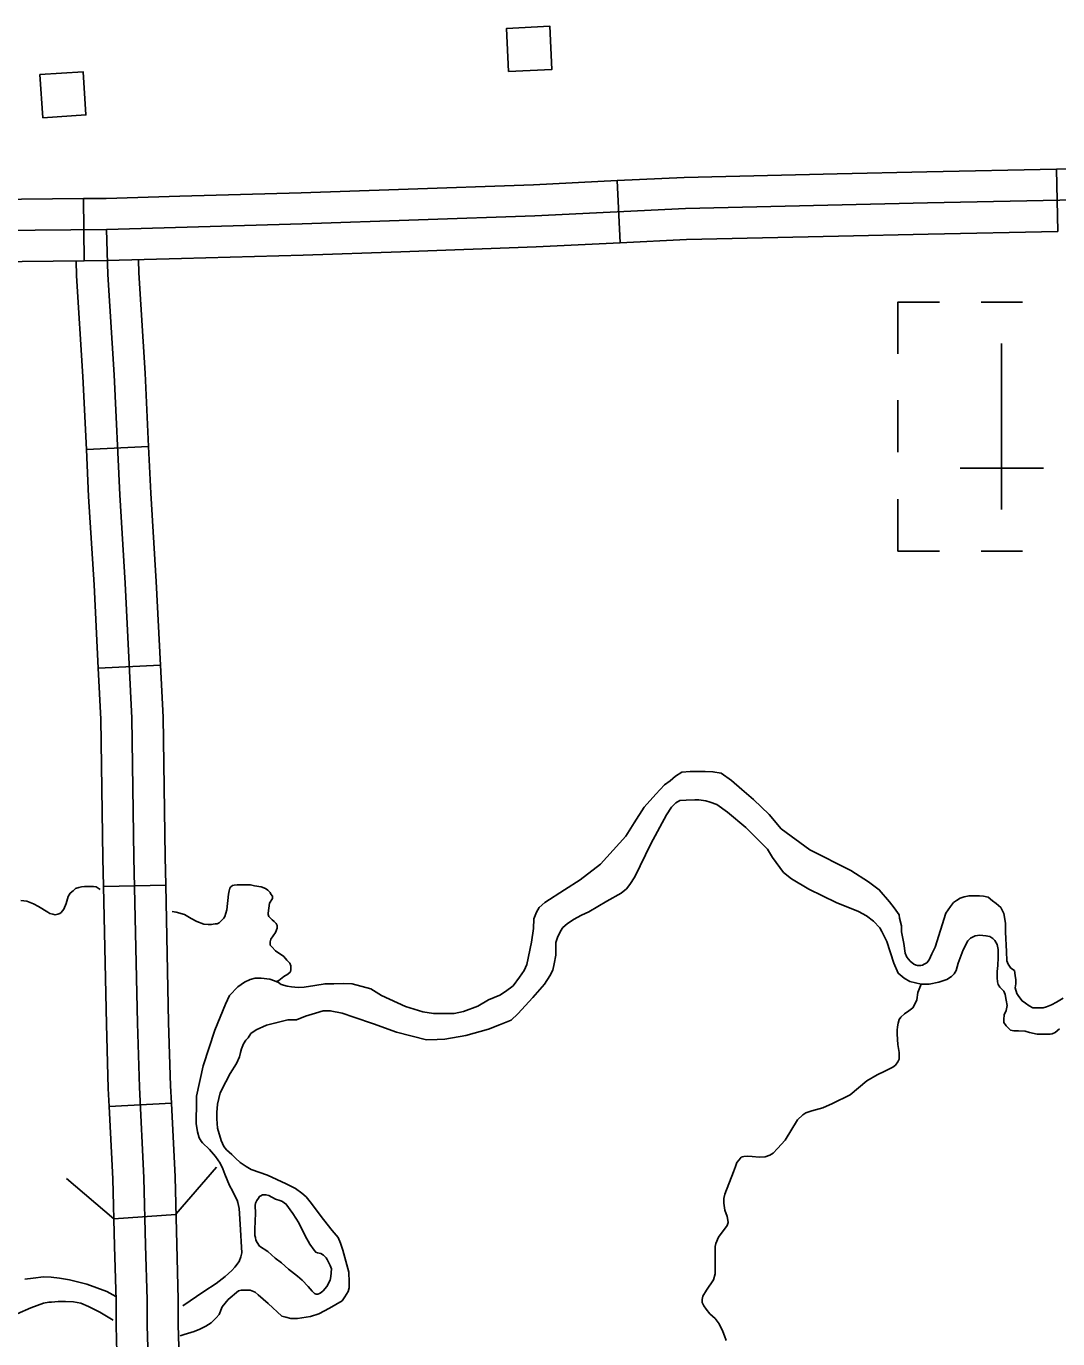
# Model space of a CAD drawing. Extents: x 1084508 to 1142749, y 1057638 to 1093403.
# Drawn here: x 1130896 to 1131676, y 1073592 to 1074585 of the extents above; entities that cross this region are included whole.
import ezdxf

# ---------------------------------------------------------------- set-up
doc = ezdxf.new("R2010")
doc.units = 0
for name, color, linetype in [('Level 31', 7, 'Continuous'), ('Level 32', 7, 'Continuous'), ('Level 35', 7, 'Continuous'), ('Level 38', 7, 'Continuous'), ('Level 56', 7, 'Continuous'), ('Level 57', 7, 'Continuous')]:
    doc.layers.add(name, color=color, linetype=linetype)

msp = doc.modelspace()

# ---------------------------------------------------------------- linework, layer by layer
at = {"layer": 'Level 31'}
for p, q in [((1131675.58, 1074429.67), (1131674.61, 1074476.75)), ((1131674.61, 1074476.75), (1131674.61, 1074476.75)), ((1131342.6, 1074468.05), (1131344.92, 1074421.03)), ((1130939.54, 1074407.38), (1130939.07, 1074454.46))]:
    msp.add_line(p, q, dxfattribs=at)
for points in [[(1132668.32, 1074500.35), (1132626.34, 1074498.52), (1132500.61, 1074492.19), (1132385.7, 1074486.47), (1132323.43, 1074483.46), (1132226.57, 1074478.64), (1132125.19, 1074473.53), (1132023.13, 1074469.28), (1131974.49, 1074466.9), (1131854.76, 1074459.68), (1131702.18, 1074453.77), (1131577.19, 1074451.18), (1131394.14, 1074447.03), (1131280.37, 1074441.41), (1131104.49, 1074435.32), (1130956.59, 1074431.09)], [(1131839.8, 1074482.66), (1131701.48, 1074477.3), (1131674.61, 1074476.75)], [(1131508.87, 1074473.18), (1131393.3, 1074470.56), (1131342.6, 1074468.05)], [(1131674.61, 1074476.75), (1131576.68, 1074474.72), (1131508.87, 1074473.18)], [(1131177.36, 1074461.39), (1131103.75, 1074458.84), (1131011.85, 1074456.22)], [(1131342.6, 1074468.05), (1131279.38, 1074464.93), (1131177.36, 1074461.39)], [(1130939.07, 1074454.46), (1130821.35, 1074453.28), (1130773.04, 1074452.14)], [(1130939.07, 1074454.46), (1130956.35, 1074454.63)], [(1131011.85, 1074456.22), (1130956.35, 1074454.63)], [(1129282.79, 1074381.86), (1129338.9, 1074382.38), (1129440.5, 1074386.3), (1129527.6, 1074389.5), (1129671.29, 1074394.7), (1129757.27, 1074397.2), (1129911.15, 1074402.4), (1130055.41, 1074407.6), (1130121.39, 1074409.52), (1130245.14, 1074414.12), (1130332.4, 1074417.03), (1130440.66, 1074420.29), (1130600.73, 1074424.54), (1130821.75, 1074429.74), (1130956.59, 1074431.09)], [(1131509.94, 1074426.11), (1131577.7, 1074427.64), (1131675.58, 1074429.67)], [(1131344.92, 1074421.03), (1131281.36, 1074417.89), (1131178.99, 1074414.34)], [(1131344.92, 1074421.03), (1131394.99, 1074423.5), (1131509.94, 1074426.11)], [(1131178.99, 1074414.34), (1131105.23, 1074411.79), (1131013.2, 1074409.16)], [(1130774.15, 1074405.07), (1130822.14, 1074406.2), (1130939.54, 1074407.38)], [(1130939.54, 1074407.38), (1130956.82, 1074407.55)], [(1131013.2, 1074409.16), (1130956.82, 1074407.55)]]:
    msp.add_lwpolyline(points, dxfattribs=at)
at = {"layer": 'Level 32'}
for p, q in [((1130988.37, 1074267.01), (1130941.34, 1074264.78)), ((1130997.35, 1074101.59), (1130950.33, 1074099.24)), ((1131001.29, 1073935.25), (1130954.22, 1073934.25)), ((1131005.59, 1073770.25), (1130958.57, 1073767.91)), ((1131009.04, 1073686.15), (1130962.02, 1073682.82))]:
    msp.add_line(p, q, dxfattribs=at)
for points in [[(1130987.25, 1073602.27), (1130987.25, 1073621.58), (1130986.04, 1073662.91), (1130984.84, 1073713.89), (1130981.41, 1073782.45), (1130979.97, 1073830.74), (1130977.3, 1073956.14), (1130975.79, 1074061.43), (1130970.67, 1074163.69), (1130966.54, 1074230.37), (1130962.23, 1074321.17), (1130957.41, 1074397.19), (1130956.59, 1074431.09)], [(1130941.34, 1074264.78), (1130938.73, 1074319.87), (1130933.89, 1074396.16), (1130933.62, 1074407.32)], [(1130988.37, 1074267.01), (1130985.74, 1074322.47), (1130980.93, 1074398.22), (1130980.69, 1074408.23)], [(1130950.33, 1074099.24), (1130947.16, 1074162.38), (1130943.03, 1074229.08), (1130941.34, 1074264.78)], [(1130997.35, 1074101.59), (1130994.17, 1074165.01), (1130990.04, 1074231.65), (1130988.37, 1074267.01)], [(1131001.29, 1073935.25), (1131000.84, 1073956.56), (1130999.33, 1074062.18), (1130997.35, 1074101.59)], [(1130954.22, 1073934.25), (1130953.76, 1073955.72), (1130952.26, 1074060.67), (1130950.33, 1074099.24)], [(1130958.57, 1073767.91), (1130957.89, 1073781.51), (1130956.43, 1073830.14), (1130954.22, 1073934.25)], [(1131005.59, 1073770.25), (1131004.94, 1073783.39), (1131003.5, 1073831.34), (1131001.29, 1073935.25)], [(1130963.7, 1073603.45), (1130963.7, 1073621.24), (1130962.51, 1073662.29), (1130961.31, 1073713.03), (1130958.57, 1073767.91)], [(1131010.79, 1073603.45), (1131010.79, 1073621.92), (1131009.57, 1073663.53), (1131008.36, 1073714.76), (1131005.59, 1073770.25)], [(1130968.39, 1073437.18), (1130968.12, 1073447.45), (1130967.15, 1073496.42), (1130965.2, 1073551.55), (1130963.7, 1073601.92), (1130963.7, 1073603.45)], [(1131011.56, 1072775.2), (1131008.21, 1072837.68), (1131005.94, 1072912.75), (1131003.67, 1072998.54), (1131002.37, 1073039.17), (1131001.72, 1073101.24), (1130999.45, 1073157.46), (1130998.47, 1073206.21), (1130997.17, 1073256.58), (1130993.93, 1073360.9), (1130991.65, 1073447.99), (1130990.68, 1073497.07), (1130988.73, 1073552.31), (1130987.25, 1073602.27)], [(1131015.45, 1073438.41), (1131015.19, 1073448.53), (1131014.21, 1073497.72), (1131012.26, 1073553.08), (1131010.79, 1073602.62), (1131010.79, 1073603.45)]]:
    msp.add_lwpolyline(points, dxfattribs=at)
at = {"layer": 'Level 35'}
for points in [[(1131580.52, 1073883.25), (1131578.36, 1073878.67), (1131576.75, 1073876.52), (1131574.6, 1073875.44), (1131573.25, 1073874.63), (1131571.9, 1073874.36), (1131569.48, 1073874.36), (1131568.67, 1073874.63), (1131566.79, 1073875.44), (1131564.1, 1073877.86), (1131561.4, 1073880.83), (1131560.33, 1073883.79), (1131559.25, 1073891.07), (1131557.36, 1073899.96), (1131557.36, 1073904.54), (1131556.02, 1073910.2), (1131555.75, 1073912.9), (1131551.98, 1073918.02), (1131548.48, 1073922.6), (1131540.67, 1073931.76), (1131532.6, 1073937.69), (1131519.13, 1073946.31), (1131488.17, 1073961.94), (1131466.63, 1073977.84), (1131457.48, 1073988.62), (1131445.63, 1073999.94), (1131436.75, 1074007.49), (1131428.94, 1074014.49), (1131421.13, 1074019.88), (1131414.94, 1074020.96), (1131409.02, 1074021.23), (1131403.37, 1074021.23), (1131397.71, 1074021.23), (1131391.52, 1074020.69), (1131386.67, 1074017.73), (1131382.63, 1074014.22), (1131378.33, 1074010.99), (1131371.87, 1074003.98), (1131362.98, 1073994.28), (1131355.44, 1073982.42), (1131348.98, 1073972.18), (1131329.87, 1073951.16), (1131314.52, 1073939.31), (1131302.67, 1073931.76), (1131287.87, 1073922.06), (1131283.56, 1073918.29), (1131281.67, 1073914.78), (1131279.52, 1073909.66), (1131279.25, 1073902.39), (1131277.91, 1073892.15), (1131274.14, 1073875.17), (1131272.25, 1073870.59), (1131268.75, 1073865.74), (1131263.91, 1073859), (1131258.25, 1073854.69), (1131253.94, 1073851.99), (1131245.33, 1073848.49), (1131237.25, 1073843.64), (1131226.48, 1073839.6), (1131219.21, 1073838.25), (1131211.94, 1073838.25), (1131203.6, 1073838.25), (1131195.52, 1073839.33), (1131182.6, 1073843.37), (1131164.29, 1073851.72), (1131156.21, 1073856.84), (1131142.21, 1073860.62), (1131135.48, 1073860.89), (1131128.48, 1073860.62), (1131121.75, 1073860.62), (1131113.94, 1073859.27), (1131105.87, 1073858.19), (1131101.29, 1073857.92), (1131096.44, 1073858.46), (1131093.21, 1073858.73), (1131088.64, 1073860.08), (1131086.48, 1073861.69), (1131083.52, 1073862.77), (1131080.02, 1073864.12), (1131073.56, 1073864.93), (1131068.98, 1073864.93), (1131065.21, 1073863.85), (1131060.91, 1073861.96), (1131055.79, 1073858.46), (1131049.6, 1073851.72), (1131046.37, 1073845.26), (1131038.29, 1073825.58), (1131029.68, 1073798.64), (1131024.56, 1073775.73), (1131024.56, 1073771.96), (1131024.56, 1073766.57), (1131024.29, 1073760.37), (1131024.29, 1073754.98), (1131025.37, 1073748.78), (1131026.65, 1073744.19), (1131028.01, 1073741.7), (1131029, 1073740.25)], [(1131175.69, 1073824.15), (1131198.37, 1073818.37), (1131206.53, 1073818.48), (1131212.19, 1073818.77), (1131228.04, 1073821.6), (1131245.31, 1073826.42), (1131253.52, 1073829.53), (1131262.3, 1073833.22), (1131267.39, 1073838.04), (1131278.71, 1073850.22), (1131287.49, 1073860.42), (1131291.74, 1073866.65), (1131294, 1073870.9), (1131294.85, 1073875.72), (1131296.27, 1073882.24), (1131296.27, 1073888.47), (1131296.27, 1073891.87), (1131297.4, 1073895.56), (1131299.66, 1073900.37), (1131301.36, 1073903.21), (1131304.76, 1073906.04), (1131309.57, 1073909.16), (1131315.52, 1073912.56), (1131321.18, 1073915.11), (1131334.77, 1073923.04), (1131345.52, 1073929.27), (1131349.49, 1073932.39), (1131352.03, 1073935.79), (1131356, 1073941.46), (1131367.89, 1073966.39), (1131379.78, 1073988.5), (1131383.74, 1073994.16), (1131386.85, 1073997.56), (1131389.97, 1073999.26), (1131394.78, 1073999.55), (1131401.29, 1073999.83), (1131404.4, 1073999.83), (1131409.5, 1073998.98), (1131412.9, 1073998.13), (1131417.99, 1073996.15), (1131425.92, 1073990.48), (1131439.79, 1073978.86), (1131456.21, 1073962.43), (1131459.89, 1073956.19), (1131468.38, 1073944.86), (1131474.33, 1073940.04), (1131487.35, 1073932.11), (1131508.01, 1073922.19), (1131525, 1073915.39), (1131530.94, 1073911.99)], [(1130951.7, 1073932.07), (1130948.71, 1073933.97), (1130946.8, 1073934.25), (1130943, 1073934.25), (1130940.01, 1073934.25), (1130937.56, 1073933.97), (1130935.66, 1073933.43), (1130933.21, 1073932.61), (1130931.31, 1073930.98), (1130929.13, 1073929.07), (1130927.5, 1073926.63), (1130926.14, 1073921.45), (1130924.15, 1073917.19), (1130922.15, 1073914.53), (1130921.15, 1073913.86), (1130919.65, 1073913.19), (1130917.67, 1073912.92), (1130915.83, 1073913.19), (1130913.66, 1073913.86), (1130912.16, 1073914.69), (1130905.17, 1073919.19), (1130901.35, 1073921.19), (1130896.19, 1073923.02), (1130891.69, 1073923.69)], [(1131085.05, 1073862.26), (1131086.84, 1073863.21), (1131090.65, 1073866.2), (1131093.64, 1073867.84), (1131095.54, 1073869.74), (1131095.82, 1073871.37), (1131095.82, 1073872.46), (1131095.82, 1073874.1), (1131095, 1073876.27), (1131092.82, 1073878.45), (1131090.65, 1073881.17), (1131084.39, 1073885.53), (1131081.4, 1073888.52), (1131080.32, 1073889.88), (1131080.32, 1073891.24), (1131080.32, 1073892.33), (1131080.86, 1073894.51), (1131082.49, 1073896.96), (1131084.39, 1073899.41), (1131085.48, 1073902.67), (1131085.48, 1073904.03), (1131085.48, 1073904.85), (1131084.67, 1073906.21), (1131083.31, 1073907.85), (1131081.68, 1073908.93), (1131080.32, 1073910.57), (1131079.23, 1073911.66), (1131078.68, 1073913.02), (1131078.68, 1073914.11), (1131079.77, 1073921.73), (1131081.95, 1073925.26), (1131081.95, 1073926.9), (1131080.86, 1073928.53), (1131080.32, 1073929.62), (1131078.41, 1073931.52), (1131076.78, 1073932.61), (1131073.52, 1073933.97), (1131068.35, 1073934.79), (1131065.36, 1073935.61), (1131062.1, 1073935.61), (1131059.65, 1073935.61), (1131056.66, 1073935.61), (1131055.3, 1073935.61), (1131053.12, 1073935.33), (1131051.76, 1073935.06), (1131050.41, 1073933.97), (1131049.86, 1073932.89), (1131049.32, 1073930.98), (1131048.77, 1073928.53), (1131047.41, 1073916.55), (1131046.05, 1073911.66), (1131045.24, 1073910.29), (1131043.88, 1073908.93), (1131041.7, 1073906.76), (1131040.07, 1073905.94), (1131038.71, 1073905.94), (1131035.72, 1073905.4), (1131033.27, 1073905.4), (1131030.01, 1073905.67), (1131024.85, 1073907.85), (1131020.49, 1073910.02), (1131015.6, 1073913.02), (1131009.07, 1073914.92), (1131006.22, 1073915.44)], [(1131679.6, 1073849.84), (1131674.75, 1073846.87), (1131670.98, 1073844.72), (1131667.21, 1073843.1), (1131664.52, 1073842.56), (1131659.67, 1073842.56), (1131656.71, 1073842.56), (1131654.02, 1073843.91), (1131651.33, 1073846.06), (1131648.63, 1073847.68), (1131646.21, 1073850.92), (1131644.6, 1073853.34), (1131643.52, 1073857.65), (1131643.79, 1073860.62), (1131643.79, 1073863.58), (1131643.52, 1073866.82), (1131642.98, 1073870.59), (1131640.02, 1073872.47), (1131638.13, 1073875.44), (1131637.06, 1073878.13), (1131636.79, 1073885.14), (1131635.98, 1073899.69), (1131635.98, 1073906.43), (1131634.9, 1073913.71), (1131632.48, 1073918.29), (1131628.98, 1073921.25), (1131626.29, 1073923.41), (1131623.06, 1073926.1), (1131619.56, 1073926.91), (1131616.33, 1073927.18), (1131612.29, 1073927.18), (1131608.52, 1073927.18), (1131604.75, 1073926.37), (1131601.79, 1073925.29), (1131599.1, 1073923.68), (1131596.67, 1073922.06), (1131594.52, 1073919.09), (1131591.02, 1073913.97), (1131582.94, 1073888.37), (1131580.52, 1073883.25)], [(1131530.94, 1073911.99), (1131536.32, 1073908.02), (1131541.13, 1073902.92), (1131542.55, 1073900.09), (1131546.51, 1073892.72), (1131551.61, 1073876.29), (1131555, 1073868.64), (1131559.53, 1073864.95), (1131563.78, 1073862.4), (1131572.27, 1073860.42), (1131578.5, 1073860.42), (1131585.58, 1073861.84), (1131591.81, 1073863.82), (1131595.2, 1073866.09), (1131597.18, 1073868.07), (1131598.88, 1073870.62), (1131600.3, 1073876.29), (1131603.98, 1073886.21), (1131607.66, 1073893.01), (1131609.64, 1073895.27), (1131613.04, 1073896.97), (1131616.72, 1073897.54), (1131621.25, 1073896.97), (1131624.36, 1073896.41), (1131626.62, 1073894.99), (1131628.04, 1073893.29), (1131629.74, 1073890.46), (1131630.56, 1073886.59), (1131630.56, 1073880.65), (1131630.35, 1073874.49), (1131629.72, 1073869.82), (1131629.72, 1073865.15), (1131630.14, 1073862.18), (1131630.56, 1073860.06), (1131631.84, 1073858.15), (1131634.8, 1073855.18), (1131635.87, 1073852.63), (1131636.71, 1073848.38), (1131637.35, 1073844.35), (1131636.5, 1073840.53), (1131635.02, 1073837.14), (1131634.8, 1073833.74), (1131634.8, 1073831.4), (1131636.5, 1073828.86), (1131637.99, 1073827.37), (1131639.89, 1073825.67), (1131642.44, 1073825.04), (1131645.83, 1073825.04), (1131650.92, 1073824.83), (1131654.31, 1073823.76), (1131660.04, 1073822.49), (1131664.92, 1073822.49)], [(1131569.01, 1073848.45), (1131569.92, 1073854.09), (1131572.27, 1073860.42)], [(1131425.79, 1073677.8), (1131426.51, 1073680.17), (1131426.15, 1073681.81), (1131425.79, 1073684.72), (1131423.97, 1073689.45), (1131423.06, 1073694.72), (1131423.06, 1073698.18), (1131423.97, 1073701.45), (1131430.51, 1073718.55), (1131431.97, 1073722.37), (1131433.06, 1073725.47), (1131434.69, 1073727.47), (1131436.33, 1073729.47), (1131437.24, 1073729.83), (1131438.33, 1073730.02), (1131440.69, 1073730.2), (1131444.51, 1073730.02), (1131449.96, 1073729.47), (1131454.5, 1073729.65), (1131457.96, 1073730.92), (1131460.5, 1073732.56), (1131463.77, 1073736.02), (1131469.59, 1073742.39), (1131478.86, 1073757.67), (1131482.86, 1073761.49), (1131485.04, 1073763.13), (1131489.76, 1073764.58), (1131497.94, 1073766.95), (1131505.39, 1073770.22), (1131518.66, 1073776.59), (1131531.2, 1073787.14), (1131539.02, 1073791.69), (1131544.83, 1073794.6), (1131548.29, 1073796.24), (1131551.01, 1073797.69), (1131553.01, 1073799.15), (1131554.83, 1073801.51), (1131555.74, 1073803.69), (1131555.74, 1073805.33), (1131555.74, 1073808.61), (1131554.83, 1073814.61), (1131554.1, 1073822.43), (1131554.1, 1073825.52), (1131554.47, 1073828.07), (1131555.01, 1073830.98), (1131555.74, 1073833.53), (1131557.01, 1073835.35), (1131559.74, 1073837.9), (1131563.01, 1073840.08), (1131565.92, 1073842.44), (1131567.19, 1073844.81), (1131569.01, 1073848.45)], [(1131012.1, 1073594.46), (1131015.2, 1073595.41), (1131022.69, 1073597.77), (1131026.97, 1073599.48), (1131031.68, 1073601.62), (1131035.53, 1073604.19), (1131039.38, 1073608.05), (1131041.74, 1073610.62), (1131043.88, 1073616.4), (1131048.58, 1073621.97), (1131056.29, 1073628.4), (1131058.21, 1073628.82), (1131061.85, 1073629.04), (1131065.06, 1073629.04), (1131068.91, 1073627.32), (1131071.05, 1073625.4), (1131078.75, 1073618.97), (1131089.02, 1073609.33), (1131092.02, 1073608.48), (1131095.87, 1073607.62), (1131101.01, 1073607.62), (1131110.85, 1073608.91), (1131117.06, 1073611.05), (1131125.19, 1073615.33), (1131134.6, 1073620.9), (1131136.74, 1073623.9), (1131139.1, 1073627.97), (1131139.95, 1073630.75), (1131139.95, 1073635.03), (1131139.74, 1073642.53), (1131135.24, 1073659.24), (1131133.53, 1073664.59), (1131131.61, 1073668.87), (1131127.11, 1073674.02), (1131120.48, 1073682.37), (1131110.42, 1073695.86), (1131107.43, 1073699.5), (1131104.22, 1073702.29), (1131099.51, 1073705.71), (1131092.23, 1073709.35), (1131078.11, 1073715.78), (1131065.92, 1073720.28), (1131062.06, 1073722.42), (1131057.57, 1073725.42), (1131053.93, 1073728.84), (1131051.15, 1073731.41), (1131047.3, 1073735.06), (1131045.16, 1073737.63), (1131043.23, 1073742.12), (1131040.45, 1073751.55), (1131039.81, 1073758.62), (1131039.81, 1073763.33), (1131040.45, 1073769.54), (1131042.38, 1073778.11), (1131046.66, 1073786.46), (1131050.08, 1073792.67), (1131054.79, 1073800.38), (1131057.14, 1073805.31), (1131057.78, 1073808.73), (1131058.64, 1073811.52), (1131060.14, 1073815.16), (1131061.85, 1073817.94), (1131063.56, 1073819.87), (1131065.7, 1073823.08), (1131069.55, 1073825.87), (1131077.47, 1073829.29), (1131084.53, 1073831.01), (1131093.52, 1073833.36), (1131100.15, 1073833.36), (1131107, 1073836.15), (1131114.49, 1073838.5), (1131120.27, 1073840.22), (1131125.61, 1073840.22), (1131134.6, 1073838.5), (1131143.37, 1073835.29), (1131158.35, 1073830.37), (1131175.69, 1073824.15)], [(1131664.92, 1073822.49), (1131667.46, 1073822.49), (1131669.79, 1073822.49), (1131671.28, 1073822.7), (1131673.61, 1073823.76), (1131677, 1073826.52)], [(1131014.25, 1073617.2), (1131030.2, 1073627.84), (1131039.44, 1073633.95), (1131046.12, 1073639.17), (1131051.21, 1073643.85), (1131053.48, 1073646.4), (1131056.82, 1073650.68), (1131058.03, 1073654.16), (1131058.7, 1073657.11), (1131057.49, 1073678.93), (1131056.69, 1073690.58), (1131055.75, 1073695.13), (1131055.35, 1073697.01), (1131054.15, 1073699.15), (1131051.87, 1073703.97), (1131049.47, 1073708.12), (1131045.85, 1073716.55), (1131044.38, 1073720.7), (1131042.51, 1073724.99), (1131038.9, 1073730.08), (1131034.35, 1073735.3), (1131029, 1073740.25)], [(1131425.06, 1073590.84), (1131423.79, 1073594.48), (1131422.33, 1073597.58), (1131419.61, 1073603.58), (1131416.52, 1073607.4), (1131412.52, 1073611.04), (1131409.79, 1073614.49), (1131408.16, 1073617.04), (1131406.89, 1073619.59), (1131406.7, 1073621.95), (1131407.25, 1073624.32), (1131410.16, 1073628.87), (1131415.43, 1073636.87), (1131416.52, 1073641.24), (1131416.52, 1073645.6), (1131416.7, 1073650.51), (1131416.52, 1073654.88), (1131416.52, 1073661.98), (1131417.06, 1073664.34), (1131419.24, 1073669.07), (1131425.79, 1073677.8)], [(1130894.87, 1073637.2), (1130901.1, 1073637.94), (1130908.99, 1073639.04), (1130914.67, 1073638.67), (1130920.91, 1073637.94), (1130928.61, 1073636.65), (1130941.63, 1073633.35), (1130956.67, 1073627.84), (1130963.45, 1073624.14)], [(1130889, 1073610.96), (1130899.23, 1073615.54), (1130908.86, 1073619.19), (1130912.92, 1073619.83), (1130915.06, 1073619.83), (1130919.98, 1073620.47), (1130925.55, 1073620.26), (1130931.54, 1073620.04), (1130937.1, 1073619.19), (1130942.88, 1073616.62), (1130951.44, 1073612.33), (1130961.55, 1073606.22)]]:
    msp.add_lwpolyline(points, dxfattribs=at)
msp.add_lwpolyline([(1131104.45, 1073636.42), (1131109.05, 1073631.81), (1131112.06, 1073628.27), (1131113.83, 1073626.5), (1131114.89, 1073625.97), (1131116.31, 1073625.97), (1131117.54, 1073626.32), (1131118.78, 1073627.21), (1131120.38, 1073628.45), (1131123.14, 1073631.74), (1131125.68, 1073636.42), (1131126.21, 1073639.25), (1131126.57, 1073645.09), (1131125.68, 1073647.57), (1131124.44, 1073650.23), (1131123.38, 1073652.18), (1131122.5, 1073653.42), (1131121.61, 1073654.3), (1131120.55, 1073655.36), (1131118.61, 1073656.6), (1131115.95, 1073657.14), (1131114.71, 1073657.67), (1131113.48, 1073659.26), (1131110.11, 1073663.69), (1131106.58, 1073670.06), (1131101.8, 1073679.8), (1131097.38, 1073686.88), (1131092.07, 1073694.14), (1131091.19, 1073694.67), (1131089.59, 1073695.91), (1131087.47, 1073696.8), (1131084.29, 1073697.69), (1131079.16, 1073700.52), (1131077.03, 1073701.05), (1131075.8, 1073701.05), (1131074.38, 1073701.05), (1131073.14, 1073700.34), (1131072.26, 1073699.81), (1131071.37, 1073698.39), (1131070.13, 1073696.8), (1131069.07, 1073694.85), (1131068.9, 1073693.08), (1131069.07, 1073687.24), (1131068.54, 1073675.02), (1131068.72, 1073670.24), (1131069.07, 1073668.82), (1131069.43, 1073666.87), (1131070.31, 1073664.93), (1131072.26, 1073662.09), (1131078.45, 1073658.2), (1131083.93, 1073653.06), (1131088.89, 1073649.52), (1131094.19, 1073644.92), (1131100.92, 1073639.62)], close=True, dxfattribs=at)
at = {"layer": 'Level 38'}
for points in [[(1131039.66, 1073722.07), (1131008.97, 1073686.36)], [(1130962.02, 1073682.82), (1130926.32, 1073713.51)]]:
    msp.add_lwpolyline(points, dxfattribs=at)
at = {"layer": 'Level 56'}
for points in [[(1131260.52, 1074550.62), (1131258.94, 1074583.25), (1131291.67, 1074584.83), (1131293.24, 1074552.2)], [(1130908.28, 1074515.66), (1130906.21, 1074548.27), (1130938.91, 1074550.34), (1130940.98, 1074517.74)]]:
    msp.add_lwpolyline(points, close=True, dxfattribs=at)
at = {"layer": 'Level 57'}
for p, q in [((1131617.66, 1074376.2), (1131649.05, 1074376.2)), ((1131633.18, 1074219.26), (1131633.18, 1074344.81)), ((1131554.71, 1074262.7), (1131554.71, 1074301.93)), ((1131633.18, 1074282.03), (1131633.18, 1074282.03)), ((1131633.18, 1074282.03), (1131633.18, 1074282.03)), ((1131601.79, 1074250.65), (1131664.85, 1074250.65)), ((1131649.05, 1074187.87), (1131617.66, 1074187.87))]:
    msp.add_line(p, q, dxfattribs=at)
for points in [[(1131586.1, 1074376.2), (1131554.71, 1074376.2), (1131554.71, 1074336.96)], [(1131586.1, 1074187.87), (1131554.71, 1074187.87), (1131554.71, 1074227.1)]]:
    msp.add_lwpolyline(points, dxfattribs=at)

doc.saveas('drawing.dxf')
